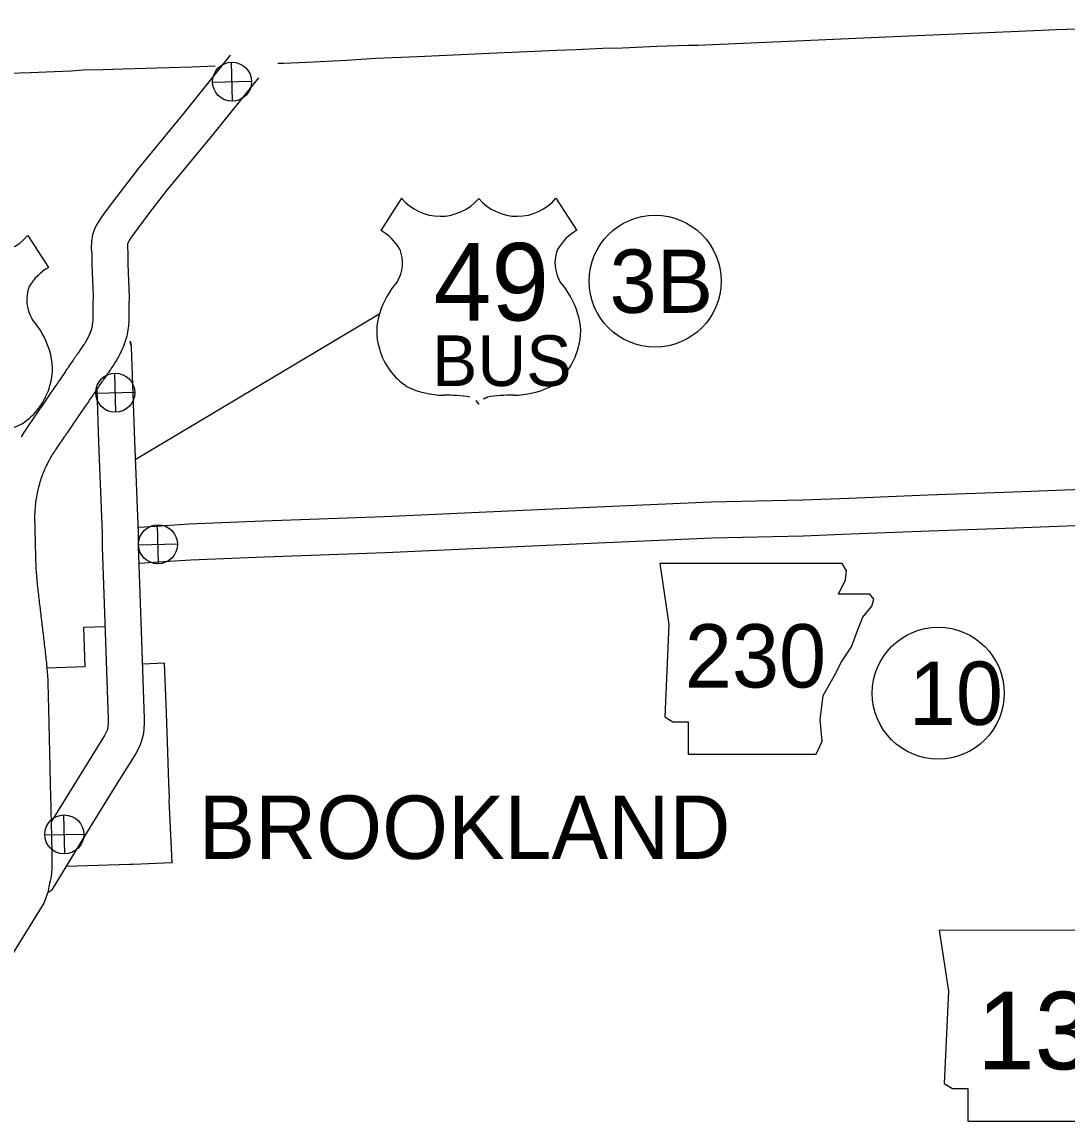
# Model space of a CAD drawing. Extents: x 1671357 to 13005564, y 567358 to 14261451.
# Drawn here: x 12758289.241 to 12758290.19, y 14259954.192 to 14259955.19 of the extents above; entities that cross this region are included whole.
import ezdxf

# ---------------------------------------------------------------- set-up
doc = ezdxf.new("R2010")
doc.units = 0
for name, color, linetype in [('10', 7, 'Continuous'), ('15', 7, 'Continuous'), ('2', 7, 'Continuous'), ('21', 7, 'Continuous'), ('22', 7, 'Continuous'), ('40', 7, 'Continuous'), ('6', 7, 'Continuous')]:
    doc.layers.add(name, color=color, linetype=linetype)

msp = doc.modelspace()

# ---------------------------------------------------------------- linework, layer by layer
at = {"layer": '10'}
for points in [[(12758290.32296, 14259954.76935), (12758290.27381, 14259954.7677), (12758290.2112, 14259954.76548), (12758290.14103, 14259954.76279), (12758290.06346, 14259954.76008), (12758289.99186, 14259954.7572), (12758289.94928, 14259954.75558)], [(12758289.94953, 14259954.75559), (12758289.86648, 14259954.7537), (12758289.76303, 14259954.74927), (12758289.68264, 14259954.74563), (12758289.56969, 14259954.74049), (12758289.45996, 14259954.73648), (12758289.39244, 14259954.73381), (12758289.36275, 14259954.73173), (12758289.3467, 14259954.73082)], [(12758290.32429, 14259954.73671), (12758290.27494, 14259954.73504), (12758290.2124, 14259954.73283), (12758290.14223, 14259954.73014), (12758290.06469, 14259954.72743), (12758289.99314, 14259954.72455), (12758289.95052, 14259954.72293)], [(12758289.95027, 14259954.72292), (12758289.86754, 14259954.72105), (12758289.76447, 14259954.71663), (12758289.68412, 14259954.71299), (12758289.57103, 14259954.70784), (12758289.4612, 14259954.70383), (12758289.39422, 14259954.70118), (12758289.36482, 14259954.69912), (12758289.34786, 14259954.69816)]]:
    msp.add_lwpolyline(points, dxfattribs=at)
at = {"layer": '15'}
for points in [[(12758289.43007, 14259955.15964), (12758289.38897, 14259955.1084), (12758289.34709, 14259955.05748), (12758289.33092, 14259955.03658), (12758289.31929, 14259955.02113), (12758289.31508, 14259955.01546), (12758289.3128, 14259955.0122), (12758289.30982, 14259955.00758), (12758289.30725, 14259955.0025), (12758289.30512, 14259954.99641), (12758289.30403, 14259954.99052), (12758289.30395, 14259954.98411), (12758289.3043, 14259954.97897), (12758289.30431, 14259954.96919), (12758289.30553, 14259954.9412)], [(12758289.45556, 14259955.1392), (12758289.41433, 14259955.0878), (12758289.37263, 14259955.0371), (12758289.35689, 14259955.01676), (12758289.34546, 14259955.00157), (12758289.34157, 14259954.99633), (12758289.33991, 14259954.99396), (12758289.33821, 14259954.99132), (12758289.33738, 14259954.98969), (12758289.33679, 14259954.98799), (12758289.33667, 14259954.98732), (12758289.33664, 14259954.985), (12758289.33697, 14259954.9801), (12758289.33698, 14259954.9699), (12758289.33818, 14259954.93993)], [(12758289.30553, 14259954.9412), (12758289.30523, 14259954.93348), (12758289.30528, 14259954.93169), (12758289.30531, 14259954.93043), (12758289.30533, 14259954.92916), (12758289.30536, 14259954.92784), (12758289.30539, 14259954.92645), (12758289.30541, 14259954.92509), (12758289.30543, 14259954.92381), (12758289.30544, 14259954.92262), (12758289.30543, 14259954.92155), (12758289.30539, 14259954.92054), (12758289.30533, 14259954.91949), (12758289.30524, 14259954.91839), (12758289.30512, 14259954.91726), (12758289.30499, 14259954.91612), (12758289.30484, 14259954.91506), (12758289.30467, 14259954.91401), (12758289.30448, 14259954.91304), (12758289.30429, 14259954.91219), (12758289.30405, 14259954.91126), (12758289.30379, 14259954.91034), (12758289.3035, 14259954.90946), (12758289.30315, 14259954.90847), (12758289.30279, 14259954.90752), (12758289.30243, 14259954.90664), (12758289.30202, 14259954.90572), (12758289.30154, 14259954.9047), (12758289.30103, 14259954.90366), (12758289.30056, 14259954.90274), (12758289.30006, 14259954.90182), (12758289.29946, 14259954.90077), (12758289.29885, 14259954.89972), (12758289.29824, 14259954.89869), (12758289.29761, 14259954.89768), (12758289.29697, 14259954.89665), (12758289.29637, 14259954.89571), (12758289.29578, 14259954.89481), (12758289.29513, 14259954.89383), (12758289.29451, 14259954.89291), (12758289.29388, 14259954.892), (12758289.29323, 14259954.89106), (12758289.29258, 14259954.89012), (12758289.29188, 14259954.88911), (12758289.29114, 14259954.88804), (12758289.29042, 14259954.887), (12758289.28969, 14259954.88594), (12758289.28894, 14259954.88487), (12758289.2882, 14259954.88378), (12758289.28743, 14259954.88268), (12758289.28658, 14259954.88145), (12758289.28594, 14259954.88049), (12758289.28515, 14259954.87942), (12758289.2842, 14259954.87803), (12758289.28335, 14259954.87678), (12758289.28253, 14259954.87556), (12758289.28175, 14259954.8744), (12758289.28094, 14259954.87322), (12758289.2801, 14259954.87198), (12758289.27926, 14259954.87073), (12758289.27846, 14259954.86954), (12758289.27766, 14259954.86837), (12758289.27683, 14259954.86715), (12758289.27597, 14259954.86589), (12758289.27513, 14259954.86465), (12758289.27429, 14259954.86342), (12758289.27345, 14259954.86218), (12758289.27259, 14259954.86094), (12758289.27171, 14259954.85967), (12758289.27084, 14259954.85839), (12758289.26996, 14259954.85711), (12758289.26907, 14259954.85583), (12758289.26819, 14259954.85455), (12758289.2673, 14259954.85325)], [(12758289.33818, 14259954.93993), (12758289.33792, 14259954.93327), (12758289.33794, 14259954.93251), (12758289.33797, 14259954.93119), (12758289.338, 14259954.92983), (12758289.33802, 14259954.92846), (12758289.33805, 14259954.92709), (12758289.33808, 14259954.92566), (12758289.3381, 14259954.92414), (12758289.33811, 14259954.92252), (12758289.33809, 14259954.9208), (12758289.33803, 14259954.91899), (12758289.33792, 14259954.9172), (12758289.33778, 14259954.91544), (12758289.3376, 14259954.91369), (12758289.3374, 14259954.91195), (12758289.33714, 14259954.91012), (12758289.33684, 14259954.90829), (12758289.33648, 14259954.9064), (12758289.33604, 14259954.90446), (12758289.33556, 14259954.90262), (12758289.33504, 14259954.9008), (12758289.33445, 14259954.89898), (12758289.33385, 14259954.89728), (12758289.3332, 14259954.89556), (12758289.33248, 14259954.89381), (12758289.33174, 14259954.89213), (12758289.331, 14259954.89058), (12758289.33026, 14259954.88906), (12758289.32944, 14259954.88745), (12758289.32858, 14259954.88589), (12758289.32779, 14259954.88448), (12758289.32699, 14259954.88312), (12758289.32618, 14259954.88176), (12758289.32538, 14259954.88046), (12758289.32461, 14259954.87923), (12758289.3238, 14259954.87796), (12758289.32299, 14259954.87673), (12758289.32226, 14259954.87563), (12758289.32152, 14259954.87453), (12758289.32079, 14259954.87347), (12758289.32011, 14259954.87248), (12758289.3194, 14259954.87147), (12758289.31871, 14259954.87048), (12758289.31803, 14259954.86949), (12758289.3173, 14259954.86843), (12758289.31656, 14259954.86736), (12758289.31582, 14259954.86628), (12758289.31505, 14259954.86518), (12758289.31429, 14259954.86408), (12758289.31359, 14259954.86306), (12758289.3127, 14259954.86174), (12758289.31182, 14259954.86054), (12758289.31118, 14259954.8596), (12758289.31041, 14259954.85848), (12758289.30963, 14259954.85731), (12758289.30879, 14259954.85607), (12758289.30796, 14259954.85485), (12758289.30716, 14259954.85367), (12758289.30636, 14259954.85249), (12758289.30552, 14259954.85123), (12758289.30466, 14259954.84997), (12758289.30382, 14259954.84874), (12758289.30299, 14259954.84753), (12758289.30214, 14259954.84627), (12758289.30127, 14259954.845), (12758289.3004, 14259954.84372), (12758289.29951, 14259954.84243), (12758289.29864, 14259954.84116), (12758289.29776, 14259954.83988), (12758289.29688, 14259954.8386), (12758289.29599, 14259954.8373), (12758289.29508, 14259954.83599), (12758289.29417, 14259954.83467)], [(12758289.34004, 14259954.8964), (12758289.34011, 14259954.89467), (12758289.34321, 14259954.80947), (12758289.34651, 14259954.72595), (12758289.34655, 14259954.71384), (12758289.34955, 14259954.62793), (12758289.35192, 14259954.5573), (12758289.35198, 14259954.55273), (12758289.35126, 14259954.54354), (12758289.34965, 14259954.53689), (12758289.34792, 14259954.53249), (12758289.34426, 14259954.52552), (12758289.34124, 14259954.52068), (12758289.32452, 14259954.49365), (12758289.29536, 14259954.44637), (12758289.26817, 14259954.40178)], [(12758289.30882, 14259954.85606), (12758289.31056, 14259954.80824), (12758289.31384, 14259954.72524), (12758289.31388, 14259954.71321), (12758289.31689, 14259954.62681), (12758289.31925, 14259954.55654), (12758289.31929, 14259954.5538), (12758289.31889, 14259954.54867), (12758289.31843, 14259954.54678), (12758289.31817, 14259954.54613), (12758289.31589, 14259954.54178), (12758289.31349, 14259954.53792), (12758289.29672, 14259954.51082), (12758289.26744, 14259954.46334)], [(12758289.2673, 14259954.85325), (12758289.26726, 14259954.8532), (12758289.26635, 14259954.85187), (12758289.26546, 14259954.85057), (12758289.26452, 14259954.84921), (12758289.26357, 14259954.84782), (12758289.26264, 14259954.84646), (12758289.26162, 14259954.84496), (12758289.26072, 14259954.84358), (12758289.2599, 14259954.84237), (12758289.25892, 14259954.84096), (12758289.25796, 14259954.83953), (12758289.25704, 14259954.83817), (12758289.2561, 14259954.83679), (12758289.25518, 14259954.83543), (12758289.25428, 14259954.83411), (12758289.25333, 14259954.83273), (12758289.25246, 14259954.83143), (12758289.25157, 14259954.83015), (12758289.25063, 14259954.82878), (12758289.24972, 14259954.82745), (12758289.2488, 14259954.82611), (12758289.24789, 14259954.82478), (12758289.24696, 14259954.82342), (12758289.24603, 14259954.82206), (12758289.24508, 14259954.82067), (12758289.24409, 14259954.81921), (12758289.24309, 14259954.81769), (12758289.24211, 14259954.81617), (12758289.24114, 14259954.81464), (12758289.24014, 14259954.81303)], [(12758289.29417, 14259954.83467), (12758289.29421, 14259954.83473), (12758289.2933, 14259954.8334), (12758289.29236, 14259954.83203), (12758289.29145, 14259954.83071), (12758289.29056, 14259954.82941), (12758289.28964, 14259954.82805), (12758289.2888, 14259954.82683), (12758289.2879, 14259954.82544), (12758289.28685, 14259954.8239), (12758289.28593, 14259954.82257), (12758289.28503, 14259954.82123), (12758289.28408, 14259954.81983), (12758289.28314, 14259954.81846), (12758289.28221, 14259954.81708), (12758289.28126, 14259954.81568), (12758289.28036, 14259954.81437), (12758289.27943, 14259954.81298), (12758289.27847, 14259954.81161), (12758289.27759, 14259954.81031), (12758289.27667, 14259954.80898), (12758289.27576, 14259954.80764), (12758289.27483, 14259954.80629), (12758289.27391, 14259954.80495), (12758289.27299, 14259954.80361), (12758289.2721, 14259954.80231), (12758289.27126, 14259954.80106), (12758289.27046, 14259954.79984), (12758289.26965, 14259954.79859), (12758289.26883, 14259954.7973), (12758289.26807, 14259954.79607), (12758289.26733, 14259954.79483), (12758289.26659, 14259954.79355), (12758289.26587, 14259954.79226), (12758289.26514, 14259954.79092), (12758289.26443, 14259954.78958), (12758289.26375, 14259954.78824), (12758289.26308, 14259954.78688), (12758289.26245, 14259954.78555), (12758289.26187, 14259954.7843), (12758289.26132, 14259954.78304), (12758289.26078, 14259954.78174), (12758289.26026, 14259954.78043), (12758289.25976, 14259954.77915), (12758289.25932, 14259954.77791), (12758289.2588, 14259954.77637), (12758289.25825, 14259954.77483), (12758289.2578, 14259954.77349), (12758289.25734, 14259954.77204), (12758289.25691, 14259954.77066), (12758289.25649, 14259954.7692), (12758289.25602, 14259954.76751), (12758289.25561, 14259954.7661), (12758289.25531, 14259954.76484), (12758289.25498, 14259954.76336), (12758289.25467, 14259954.76186), (12758289.25438, 14259954.7603), (12758289.25409, 14259954.75865), (12758289.25381, 14259954.757), (12758289.25359, 14259954.75554), (12758289.25339, 14259954.75392), (12758289.25317, 14259954.75219), (12758289.253, 14259954.75065), (12758289.25286, 14259954.7491), (12758289.25274, 14259954.7475), (12758289.25265, 14259954.74591), (12758289.25258, 14259954.74397), (12758289.25248, 14259954.74242), (12758289.25247, 14259954.74105), (12758289.25248, 14259954.73921), (12758289.25249, 14259954.73728), (12758289.25249, 14259954.73579), (12758289.25258, 14259954.73405), (12758289.25263, 14259954.7318), (12758289.25266, 14259954.72987), (12758289.25269, 14259954.72813), (12758289.25276, 14259954.72627), (12758289.25281, 14259954.72427), (12758289.25285, 14259954.72236), (12758289.2529, 14259954.72046), (12758289.25295, 14259954.71856), (12758289.253, 14259954.71667), (12758289.25305, 14259954.71481), (12758289.2531, 14259954.71281), (12758289.25311, 14259954.71107), (12758289.25318, 14259954.70933), (12758289.25322, 14259954.70732), (12758289.25327, 14259954.70546), (12758289.25331, 14259954.7036), (12758289.25336, 14259954.70176), (12758289.25341, 14259954.69992), (12758289.25347, 14259954.69813), (12758289.25354, 14259954.69638), (12758289.25362, 14259954.69465), (12758289.25372, 14259954.6929), (12758289.25383, 14259954.69115), (12758289.25395, 14259954.68938), (12758289.25408, 14259954.68759), (12758289.25422, 14259954.68581), (12758289.25437, 14259954.68398)], [(12758289.25437, 14259954.68398), (12758289.25452, 14259954.6823), (12758289.2547, 14259954.68055), (12758289.25488, 14259954.67876), (12758289.25507, 14259954.67696), (12758289.25527, 14259954.67518), (12758289.25547, 14259954.67341), (12758289.25568, 14259954.6716), (12758289.25589, 14259954.66975), (12758289.25609, 14259954.66795), (12758289.25629, 14259954.66617), (12758289.2565, 14259954.6644), (12758289.25672, 14259954.66257), (12758289.25694, 14259954.66072), (12758289.25715, 14259954.65892), (12758289.25736, 14259954.65714), (12758289.25757, 14259954.65535), (12758289.2578, 14259954.65353), (12758289.25802, 14259954.65167), (12758289.25824, 14259954.64982), (12758289.25846, 14259954.64799), (12758289.25867, 14259954.64618), (12758289.25889, 14259954.64436), (12758289.25912, 14259954.64251), (12758289.25935, 14259954.64053), (12758289.25951, 14259954.63886), (12758289.25973, 14259954.63723), (12758289.25996, 14259954.63535), (12758289.26018, 14259954.63352), (12758289.2604, 14259954.63172), (12758289.26063, 14259954.62989), (12758289.26085, 14259954.62799), (12758289.26107, 14259954.62613), (12758289.26128, 14259954.62434), (12758289.26149, 14259954.62254), (12758289.26172, 14259954.62067), (12758289.26193, 14259954.61877), (12758289.26213, 14259954.61697), (12758289.26233, 14259954.61521), (12758289.26253, 14259954.61342), (12758289.26274, 14259954.61158), (12758289.26295, 14259954.60971), (12758289.26314, 14259954.60784), (12758289.26333, 14259954.60597), (12758289.26352, 14259954.60391), (12758289.26362, 14259954.60226), (12758289.2638, 14259954.60065), (12758289.26395, 14259954.59868), (12758289.26409, 14259954.59687), (12758289.26421, 14259954.59505), (12758289.26432, 14259954.59307), (12758289.26437, 14259954.59125), (12758289.26444, 14259954.58959), (12758289.2645, 14259954.58781), (12758289.26455, 14259954.58608), (12758289.26459, 14259954.58438), (12758289.26464, 14259954.58266), (12758289.26468, 14259954.58092), (12758289.26472, 14259954.57927), (12758289.26477, 14259954.57757), (12758289.2648, 14259954.57588), (12758289.26484, 14259954.57423), (12758289.26489, 14259954.57255), (12758289.26493, 14259954.57082), (12758289.26498, 14259954.56911), (12758289.26501, 14259954.56747), (12758289.26506, 14259954.56589), (12758289.26511, 14259954.56425), (12758289.26516, 14259954.56254), (12758289.2652, 14259954.56081), (12758289.26524, 14259954.55911), (12758289.26529, 14259954.55739), (12758289.26533, 14259954.55564), (12758289.26537, 14259954.55387), (12758289.26541, 14259954.5521), (12758289.26546, 14259954.55026), (12758289.2655, 14259954.5484), (12758289.26553, 14259954.54659), (12758289.26557, 14259954.5448), (12758289.26561, 14259954.543), (12758289.26565, 14259954.54116), (12758289.26569, 14259954.53933), (12758289.26574, 14259954.53747), (12758289.26578, 14259954.53558), (12758289.26582, 14259954.5337), (12758289.26585, 14259954.53185), (12758289.26589, 14259954.53002), (12758289.26594, 14259954.52818), (12758289.26598, 14259954.52631), (12758289.26602, 14259954.52441), (12758289.26606, 14259954.52251), (12758289.2661, 14259954.52065), (12758289.26614, 14259954.51881), (12758289.26618, 14259954.51696), (12758289.26623, 14259954.51507), (12758289.26627, 14259954.51321), (12758289.26631, 14259954.51136), (12758289.26636, 14259954.50944), (12758289.26639, 14259954.50755), (12758289.26643, 14259954.50573)], [(12758289.26643, 14259954.50573), (12758289.26646, 14259954.50392), (12758289.2665, 14259954.50214), (12758289.26654, 14259954.50037), (12758289.26658, 14259954.49859), (12758289.26663, 14259954.49684), (12758289.26668, 14259954.49505), (12758289.26674, 14259954.49317), (12758289.26678, 14259954.4913), (12758289.26682, 14259954.48953), (12758289.26687, 14259954.4878), (12758289.26691, 14259954.48609), (12758289.26696, 14259954.48437), (12758289.267, 14259954.48267), (12758289.26706, 14259954.48097), (12758289.26711, 14259954.47922), (12758289.26716, 14259954.47744), (12758289.26719, 14259954.47565), (12758289.26722, 14259954.4739), (12758289.26725, 14259954.47219), (12758289.26729, 14259954.47051), (12758289.26732, 14259954.4688), (12758289.26736, 14259954.46705), (12758289.26739, 14259954.46534), (12758289.26743, 14259954.46366), (12758289.26747, 14259954.46195), (12758289.26752, 14259954.46022), (12758289.26757, 14259954.4585), (12758289.26762, 14259954.45673), (12758289.26767, 14259954.45494), (12758289.26771, 14259954.45314), (12758289.26775, 14259954.45134), (12758289.26779, 14259954.44955), (12758289.26782, 14259954.44779), (12758289.26785, 14259954.4461), (12758289.26789, 14259954.44444), (12758289.26793, 14259954.44277), (12758289.26797, 14259954.44105), (12758289.26801, 14259954.43931), (12758289.26805, 14259954.43759), (12758289.26808, 14259954.43589), (12758289.26811, 14259954.43422), (12758289.26815, 14259954.43257), (12758289.26818, 14259954.43093), (12758289.26821, 14259954.42928), (12758289.26824, 14259954.42738), (12758289.26821, 14259954.42584), (12758289.26823, 14259954.42417), (12758289.26816, 14259954.42203), (12758289.26804, 14259954.42017), (12758289.2679, 14259954.41832), (12758289.26771, 14259954.41636), (12758289.26744, 14259954.41428), (12758289.26708, 14259954.41212), (12758289.26664, 14259954.40994), (12758289.26612, 14259954.40778), (12758289.26438, 14259954.39928), (12758289.26383, 14259954.39769), (12758289.26159, 14259954.39098)], [(12758289.26438, 14259954.39927), (12758289.26817, 14259954.40178)], [(12758289.26159, 14259954.39098), (12758289.26072, 14259954.38955), (12758289.23011, 14259954.33972), (12758289.19518, 14259954.28208), (12758289.16417, 14259954.2305)]]:
    msp.add_lwpolyline(points, dxfattribs=at)
msp.add_arc((12758289.31674, 14259954.89262), 0.02348, 9.23417, 33.50102, dxfattribs=at)
at = {"layer": '2'}
for points in [[(12758290.38034, 14259955.18987), (12758290.25249, 14259955.18505), (12758290.18019, 14259955.18279), (12758290.1391, 14259955.18085), (12758290.0321, 14259955.17636), (12758289.93, 14259955.17178)], [(12758289.93, 14259955.17178), (12758289.85466, 14259955.1686), (12758289.84568, 14259955.16853), (12758289.81724, 14259955.16745), (12758289.78621, 14259955.16598), (12758289.76842, 14259955.16569), (12758289.74385, 14259955.16462), (12758289.72656, 14259955.16397), (12758289.67199, 14259955.16158), (12758289.60003, 14259955.15816), (12758289.56181, 14259955.1567), (12758289.55356, 14259955.15623), (12758289.5357, 14259955.15496), (12758289.49945, 14259955.15321), (12758289.47852, 14259955.15229), (12758289.4733, 14259955.15204)], [(12758289.41637, 14259955.14975), (12758289.39514, 14259955.1487), (12758289.33259, 14259955.14705), (12758289.31437, 14259955.14642), (12758289.29642, 14259955.14596), (12758289.28556, 14259955.14527), (12758289.27067, 14259955.14445), (12758289.24865, 14259955.14376), (12758289.22837, 14259955.14298), (12758289.2063, 14259955.14202), (12758289.16564, 14259955.14029), (12758289.1001, 14259955.13851), (12758289.06264, 14259955.13704), (12758289.03556, 14259955.13618), (12758288.964, 14259955.13409)]]:
    msp.add_lwpolyline(points, dxfattribs=at)
at = {"layer": '21'}
msp.add_lwpolyline([(12758289.34388, 14259954.79257), (12758289.56575, 14259954.92525)], dxfattribs=at)
for points in [[(12758289.81996, 14259954.69798), (12758289.82825, 14259954.64271), (12758289.82457, 14259954.55888), (12758289.83194, 14259954.55427), (12758289.84575, 14259954.55427), (12758289.84575, 14259954.52479), (12758289.96183, 14259954.52479), (12758289.96736, 14259954.53677), (12758289.96551, 14259954.55611), (12758289.96828, 14259954.57822), (12758289.97841, 14259954.59572), (12758289.98486, 14259954.60862), (12758289.99407, 14259954.62244), (12758289.9996, 14259954.63718), (12758290.0042, 14259954.64916), (12758290.0125, 14259954.65929), (12758290.01434, 14259954.66574), (12758290.01065, 14259954.67034), (12758289.98209, 14259954.67034), (12758289.98854, 14259954.68324), (12758289.98946, 14259954.69153), (12758289.98564, 14259954.6979)], [(12758290.07369, 14259954.36488), (12758290.08198, 14259954.30961), (12758290.0783, 14259954.22577), (12758290.08567, 14259954.22117), (12758290.09949, 14259954.22117), (12758290.09949, 14259954.19169), (12758290.21556, 14259954.19169), (12758290.22109, 14259954.20367), (12758290.21925, 14259954.22301), (12758290.22201, 14259954.24512), (12758290.23214, 14259954.26262), (12758290.23859, 14259954.27552), (12758290.2478, 14259954.28934), (12758290.25333, 14259954.30408), (12758290.25794, 14259954.31605), (12758290.26623, 14259954.32619), (12758290.26807, 14259954.33264), (12758290.26439, 14259954.33724), (12758290.23583, 14259954.33724), (12758290.24228, 14259954.35014), (12758290.2432, 14259954.35843), (12758290.23938, 14259954.3648)]]:
    msp.add_lwpolyline(points, close=True, dxfattribs=at)
at = {"layer": '22'}
for p, q in [((12758289.58557, 14259955.02972), (12758289.56672, 14259955.00057)), ((12758289.72572, 14259955.02972), (12758289.74457, 14259955.00057)), ((12758289.24617, 14259954.99601), (12758289.26502, 14259954.96686))]:
    msp.add_line(p, q, dxfattribs=at)
for centre, radius, start, end in [((12758289.62067, 14259955.05925), 0.04587, 220.07504, 319.67012), ((12758289.69062, 14259955.05925), 0.04587, 220.32988, 319.92496), ((12758289.21106, 14259955.02554), 0.04587, 220.32988, 319.92496), ((12758289.54209, 14259954.95825), 0.04897, 30.7809, 59.98827), ((12758289.7692, 14259954.95825), 0.04897, 120.01173, 149.2191), ((12758289.55287, 14259954.97116), 0.03357, 328.81046, 21.21077), ((12758289.75842, 14259954.97116), 0.03357, 158.78923, 211.18954), ((12758289.28965, 14259954.92454), 0.04897, 120.01173, 149.2191), ((12758289.64066, 14259954.90235), 0.07832, 138.95648, 162.69135), ((12758289.67063, 14259954.90235), 0.07832, 17.30865, 41.04352), ((12758289.27887, 14259954.93745), 0.03357, 158.78923, 211.18954), ((12758289.6148, 14259954.90877), 0.05175, 160.95764, 197.38186), ((12758289.69649, 14259954.90877), 0.05175, 342.61814, 19.04236), ((12758289.19108, 14259954.86864), 0.07832, 17.30865, 41.04352), ((12758289.21694, 14259954.87506), 0.05175, 342.61814, 19.04236), ((12758289.62322, 14259954.90891), 0.05988, 195.10743, 237.13119), ((12758289.68806, 14259954.90891), 0.05988, 302.86881, 344.89257), ((12758289.20851, 14259954.8752), 0.05988, 302.86881, 344.89257), ((12758289.62434, 14259954.92777), 0.07689, 244.07708, 269.57785), ((12758289.68695, 14259954.92777), 0.07689, 270.42215, 295.92292), ((12758289.62612, 14259954.71005), 0.14085, 81.19416, 90.95387), ((12758289.64373, 14259954.83634), 0.0135, 28.03422, 72.98637), ((12758289.66756, 14259954.83634), 0.0135, 107.01363, 151.96578), ((12758289.68517, 14259954.71005), 0.14085, 89.04613, 98.80584), ((12758289.2074, 14259954.89406), 0.07689, 270.42215, 295.92292)]:
    msp.add_arc(centre, radius, start, end, dxfattribs=at)
at = {"layer": '40'}
for p, q in [((12758289.43208, 14259955.11789), (12758289.43126, 14259955.15333)), ((12758289.41394, 14259955.1352), (12758289.44939, 14259955.13602)), ((12758289.32607, 14259954.83545), (12758289.32525, 14259954.8709)), ((12758289.30793, 14259954.85277), (12758289.34338, 14259954.85358)), ((12758289.36485, 14259954.69775), (12758289.36404, 14259954.73319)), ((12758289.34672, 14259954.71506), (12758289.38217, 14259954.71588)), ((12758289.27977, 14259954.43423), (12758289.27895, 14259954.46968)), ((12758289.26164, 14259954.45154), (12758289.29709, 14259954.45236))]:
    msp.add_line(p, q, dxfattribs=at)
for centre, radius in [((12758289.43167, 14259955.13561), 0.01773), ((12758289.81574, 14259954.95444), 0.0599), ((12758289.32566, 14259954.85317), 0.01773), ((12758289.36444, 14259954.71547), 0.01773), ((12758290.07279, 14259954.58022), 0.0599), ((12758289.27936, 14259954.45195), 0.01773)]:
    msp.add_circle(centre, radius, dxfattribs=at)
at = {"layer": '6'}
for points in [[(12758289.31641, 14259954.64057), (12758289.29686, 14259954.63985), (12758289.29808, 14259954.60422), (12758289.26398, 14259954.60291)], [(12758289.37491, 14259954.48501), (12758289.37436, 14259954.49865), (12758289.37311, 14259954.53606), (12758289.37183, 14259954.57073), (12758289.3705, 14259954.60753), (12758289.35027, 14259954.60651)], [(12758289.37723, 14259954.42695), (12758289.37725, 14259954.42662), (12758289.37474, 14259954.48314), (12758289.37491, 14259954.48501)], [(12758289.28118, 14259954.42311), (12758289.33889, 14259954.42483)], [(12758289.33889, 14259954.42483), (12758289.34175, 14259954.42502), (12758289.37725, 14259954.42662)]]:
    msp.add_lwpolyline(points, dxfattribs=at)

# ---------------------------------------------------------------- texts
at = {"layer": '21'}
for s, height, p in [('230', 0.057502, (12758289.84272, 14259954.58542)), ('135', 0.07044, (12758290.1079, 14259954.23862))]:
    msp.add_text(s, height=height, dxfattribs=at).set_placement(p)
at = {"layer": '22'}
for s, height, p in [('49', 0.07044, (12758289.61471, 14259954.91871)), ('BUS', 0.046002, (12758289.61331, 14259954.85925))]:
    msp.add_text(s, height=height, dxfattribs=at).set_placement(p)
at = {"layer": '40'}
for s, p in [('3B', (12758289.77436, 14259954.92569)), ('10', (12758290.046, 14259954.55147))]:
    msp.add_text(s, height=0.057502, dxfattribs=at).set_placement(p)
at = {"layer": '6'}
msp.add_text('BROOKLAND', height=0.057502, dxfattribs=at).set_placement((12758289.40131, 14259954.42979))

doc.saveas('drawing.dxf')
